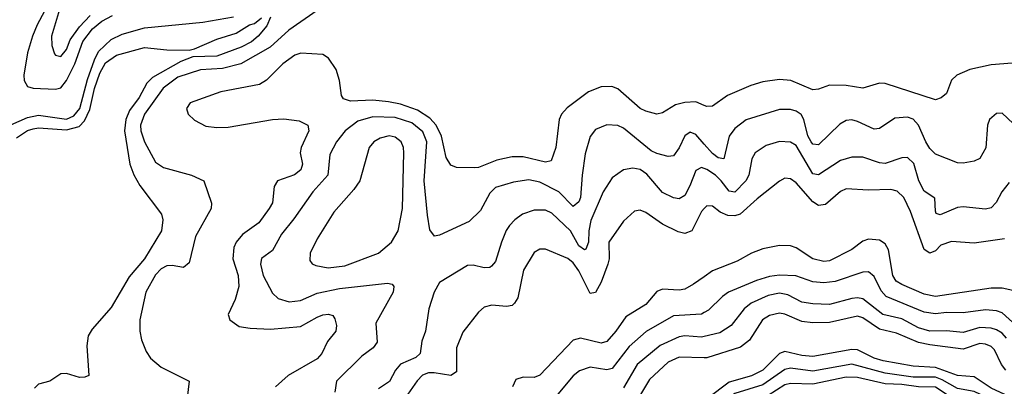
# Model space of a CAD drawing. Header units: inches. Extents: x 884549 to 1028252, y 526810 to 653624.
# Tile 876 of 1056: x 977542 to 981078, y 634932 to 636249. Entities that reach past the tile are written whole.
import ezdxf

# ---------------------------------------------------------------- set-up
doc = ezdxf.new("R2010")
doc.units = ezdxf.units.IN
doc.header["$MEASUREMENT"] = 0
doc.layers.add('A9673', color=7, linetype='Continuous')
doc.layers.add('A9683', color=7, linetype='Continuous')

msp = doc.modelspace()

# ---------------------------------------------------------------- linework, layer by layer
at = {"layer": 'A9673', "color": 5}
for points, elevation in [([(977657.7, 636330), (977604.2, 636230), (977588, 636190), (977569.7, 636129.7), (977556.3, 636050), (977557.9, 636030), (977570, 636008.9), (977590, 636002.7), (977670, 635998.9), (977690, 636004.7), (977710, 636030.1), (977740.1, 636090), (977769.2, 636170.8), (977803.7, 636216.3), (977836.4, 636243.6), (977875.5, 636264.5)], 2220), ([(977691.7, 636310), (977655.9, 636190), (977656.9, 636156.9), (977666.8, 636126.8), (977670, 636121.7), (977690, 636116.9), (977710, 636141.8), (977723.7, 636176.3), (977756.3, 636223.7), (977795.3, 636264.7)], 2240), ([(977510, 635871.1), (977570, 635897.3), (977610, 635905.8), (977710, 635891.9), (977736.3, 635903.7), (977757.5, 635930), (977785.9, 636034.1), (977810, 636105.1), (977824.9, 636135.1), (977870, 636178), (977910, 636197.5), (977990, 636219.7), (978199.5, 636240.5), (978310, 636258.8)], 2180), ([(977530, 635824.6), (977570, 635851), (977590, 635857.3), (977610, 635860.3), (977710, 635853.1), (977755.1, 635864.8), (977774.4, 635885.6), (977793.7, 635926.3), (977810, 636002.3), (977830, 636057.4), (977850, 636094.3), (977890, 636121.9), (977990, 636148.9), (978070, 636140.6), (978150, 636139.6), (978170, 636144), (978250, 636178.9), (978319.8, 636200.2), (978367.4, 636230), (978384.7, 636235.3), (978410, 636255.3)], 2160), ([(978442, 636258), (978430, 636227.3), (978398, 636190), (978374.6, 636170), (978337.6, 636150), (978250, 636118.3), (978164.1, 636115.9), (978120.6, 636099.4), (978018.8, 636041.2), (977998.5, 636021.5), (977971, 635970), (977936.8, 635923.2), (977922.5, 635890), (977918.3, 635850), (977937.8, 635730), (977952, 635692), (977973.4, 635653.4), (978051, 635550), (978055.9, 635530), (978051.3, 635490), (977990.1, 635390), (977935.4, 635324.6), (977870, 635215.1), (977802.5, 635137.5), (977787.3, 635112.7), (977783, 635077), (977790.2, 634969.8), (977775.9, 634964.1), (977756.3, 634963.7), (977710, 634977.7), (977690, 634976.2), (977650, 634949.7), (977610, 634938.7), (977594.9, 634925.1)], 2160), ([(978610, 636281.8), (978508.9, 636211.1), (978441.7, 636150), (978336.2, 636090), (978270, 636073.2), (978191.1, 636068.9), (978110, 636043), (978056.8, 636003.2), (977989.6, 635910), (977975.9, 635870), (977976.9, 635850), (977990.1, 635810), (978030, 635737.2), (978057.8, 635717.8), (978159.3, 635690), (978202.6, 635670), (978231, 635590), (978230.1, 635570), (978173.1, 635470), (978150, 635374.7), (978130, 635358.5), (978090, 635365.9), (978070, 635364.3), (978050, 635353.8), (978030, 635332.2), (977995.5, 635270), (977973.4, 635170), (977973.1, 635130), (977979.1, 635099.1), (977996.6, 635056.6), (978012.1, 635032.1), (978050, 635000.2), (978150.4, 634950), (978143.5, 634890)], 2180), ([(980000, 635941.1), (979970, 635953.3), (979930, 635951.4), (979896.7, 635943.3), (979850, 635914.6), (979830, 635909.8), (979790, 635919.9), (979770, 635930.5), (979690, 636000.6), (979668.7, 636008.7), (979630, 636007.9), (979584.8, 635990), (979507.6, 635932.4), (979487.9, 635910), (979478.6, 635890), (979467.2, 635790), (979450, 635741.7), (979430, 635737.6), (979350, 635756.6), (979310, 635756.6), (979255.6, 635744.4), (979190, 635717.4), (979176.6, 635716.6), (979110, 635718.2), (979090, 635726.2), (979073.5, 635753.5), (979056.1, 635830), (979037.7, 635870), (979014.6, 635894.6), (978970, 635924), (978910, 635945.1), (978866.4, 635953.6), (978810, 635959.8), (978730, 635956.7), (978705, 635965), (978697, 635977), (978690.3, 636030), (978678.4, 636070), (978650.8, 636110.8), (978630, 636123.6), (978551.5, 636128.5), (978530, 636122), (978487.3, 636090), (978428.8, 636031.2), (978403.6, 636016.4), (978263.7, 635990), (978153.7, 635950), (978140.7, 635930), (978147.1, 635910), (978170, 635887.6), (978210, 635866), (978250, 635861.1), (978290, 635863.3), (978450, 635890.6), (978490, 635893.3), (978545.7, 635885.7), (978576.1, 635870), (978580.5, 635850), (978553, 635790), (978549.6, 635770.4), (978556.9, 635730), (978551.3, 635710), (978528.2, 635691.8), (978467.9, 635670), (978455.6, 635650), (978449.3, 635590.7), (978437.8, 635570), (978400.5, 635519.5), (978342.3, 635477.7), (978318.7, 635450), (978311, 635430), (978307.7, 635390), (978326.5, 635330), (978328.8, 635290), (978316.2, 635243.8), (978290.2, 635190), (978296.2, 635170), (978330, 635146.5), (978370, 635140.1), (978442.8, 635137.2), (978550, 635146.7), (978610, 635180.4), (978630, 635189), (978651.2, 635191.2), (978666.1, 635186.1), (978674.1, 635174.1), (978679.5, 635150), (978677.7, 635130), (978647.1, 635092.9), (978626.5, 635050), (978610.1, 635030), (978506.1, 634970), (978460.6, 634930)], 2220), ([(980000, 635802.1), (979970, 635835.9), (979950, 635844.5), (979930, 635832), (979910, 635788.6), (979890, 635759.8), (979870, 635757.4), (979830, 635767.8), (979810, 635778.1), (979710, 635859.4), (979690, 635868.9), (979650, 635871.8), (979610, 635854.7), (979590, 635829.6), (979572.9, 635767), (979561.4, 635690), (979555.8, 635610), (979550, 635595), (979530, 635578), (979477.9, 635630), (979410, 635665.5), (979370, 635673), (979314.7, 635665.3), (979250, 635645.5), (979230, 635625.6), (979196.6, 635563.4), (979156.2, 635523.8), (979050, 635474.2), (979031.1, 635471.1), (979014.2, 635494.2), (979006.1, 635546.1), (978994.5, 635670), (979004.1, 635810), (978990, 635845.5), (978950, 635877.9), (978890, 635897.4), (978810, 635900.1), (978755.8, 635884.2), (978710.8, 635850), (978679.5, 635810), (978655.3, 635764.7), (978649, 635690), (978595.1, 635630), (978526.5, 635533.5), (978481.5, 635478.5), (978450, 635419.2), (978410, 635391), (978406.2, 635370), (978415.9, 635330), (978450, 635266), (978470, 635247.2), (978510, 635235.3), (978550, 635240.5), (978610, 635266.7), (978690, 635282.9), (978862.5, 635302.5), (978879.1, 635299.1), (978885.7, 635290), (978882.8, 635270), (978821.4, 635158.6), (978825.1, 635090), (978811, 635070), (978770, 635039.8), (978680.1, 634950), (978673.1, 634910)], 2240), ([(980000, 635714.5), (979990, 635717.9), (979970, 635707), (979948.5, 635651.5), (979930, 635617.3), (979910, 635604.7), (979890, 635608.7), (979850, 635627.5), (979793.5, 635693.5), (979770, 635710.4), (979744, 635716), (979710.6, 635709.4), (979670, 635681.2), (979637, 635630), (979592.7, 635527.3), (979585.4, 635490), (979585.1, 635450), (979575.4, 635424.6), (979570, 635421.9), (979550, 635436.1), (979520.4, 635490), (979453.2, 635553.2), (979430, 635564), (979390, 635564.9), (979347.8, 635550), (979319.5, 635530), (979301.2, 635510), (979288.7, 635491.3), (979272, 635450), (979250, 635380.5), (979236.6, 635363.4), (979230, 635358.4), (979210, 635356.8), (979170, 635367.1), (979150, 635366), (979050, 635304.4), (979030.7, 635269.3), (979011.6, 635210), (978999, 635130), (978986.6, 635093.4), (978979.8, 635050), (978964.5, 635035.5), (978909.4, 635010.6), (978891.6, 634990), (978870, 634949), (978830, 634922.2)], 2260), ([(980000, 635570), (979990, 635560.3), (979955.6, 635490), (979930, 635481.2), (979906.7, 635486.7), (979850, 635514.3), (979790, 635556.3), (979770, 635564.8), (979750, 635561.2), (979710, 635524.5), (979658.1, 635450), (979658.9, 635390), (979654, 635370), (979630, 635306.1), (979610, 635268.7), (979590, 635264.7), (979550, 635346.6), (979530, 635374.9), (979510, 635391.2), (979430, 635424), (979410, 635424.4), (979390, 635412.8), (979350.6, 635349.4), (979331, 635250), (979318.5, 635230), (979310, 635222.2), (979290, 635218.3), (979237.2, 635222.8), (979210, 635216.2), (979190, 635198), (979133.6, 635126.4), (979110.5, 635069.5), (979110, 634984.1), (979090, 634969.9), (979030, 634980.1), (979010, 634979.4), (978988.7, 634971.3), (978969, 634951), (978936.1, 634903.9)], 2280), ([(980000, 635325.3), (979961.9, 635298.1), (979930, 635281.1), (979910, 635276.9), (979850, 635281.1), (979830, 635272), (979790, 635225.9), (979718.4, 635181.6), (979682.9, 635130), (979650, 635092.2), (979630, 635086.1), (979555.8, 635104.2), (979530, 635097), (979410, 634971.9), (979390, 634963.4), (979350, 634965), (979323.5, 634956.5), (979311.5, 634930)], 2320), ([(980000, 635196.3), (979990, 635190.4), (979890, 635185.4), (979791.2, 635128.8), (979730, 635074.6), (979670, 634995.7), (979650, 634990.3), (979590, 634999.9), (979552.7, 634987.3), (979530, 634969.1), (979450, 634874.7)], 2340), ([(980000, 635110.9), (979990, 635108.7), (979930, 635113.3), (979910, 635109.9), (979841.9, 635078.1), (979759.4, 635010), (979710, 634926.3)], 2360), ([(980000, 635034.2), (979910, 635036.3), (979870, 635018.9), (979803.5, 634956.5), (979750, 634865.8)], 2380)]:
    msp.add_lwpolyline(points, dxfattribs=dict(at, elevation=elevation))
at = {"layer": 'A9673', "color": 5, "elevation": 2260}
msp.add_lwpolyline([(978868.8, 635831.2), (978836.3, 635823.7), (978814, 635810), (978797.2, 635790), (978763.5, 635670), (978741.4, 635638.6), (978670, 635557.4), (978610, 635461.7), (978584.5, 635410), (978584.1, 635384.1), (978592.1, 635372.1), (978605.6, 635365.6), (978650, 635357.9), (978710, 635364.9), (978830.8, 635410), (978877.5, 635450), (978901.4, 635490), (978916.7, 635570), (978920.8, 635770), (978919.6, 635790), (978911.8, 635810), (978890, 635827)], close=True, dxfattribs=at)
at = {"layer": 'A9683', "color": 5}
for points, elevation in [([(981135.7, 636095.7), (981030, 636087.2), (980953.4, 636070), (980906.9, 636050), (980888.3, 636031.7), (980870, 635983.5), (980851.4, 635968.6), (980830, 635960.7), (980650, 636019.2), (980630, 636021.4), (980570, 636002.6), (980510, 636012.7), (980450, 636013.5), (980410, 635999.2), (980390, 635997.4), (980311.1, 636031.1), (980270, 636034.7), (980210, 636025.5), (980167.7, 636012.3), (980083.2, 635976.8), (980030, 635938.6), (980010, 635937), (980000, 635941.1)], 2220), ([(981130, 635857), (981070, 635912.7), (981050, 635912.4), (981025, 635890), (981017, 635870), (981011.2, 635788.8), (980990.1, 635750), (980970, 635740.7), (980930, 635733.3), (980910, 635734.6), (980830, 635766), (980810, 635785.8), (980795.5, 635810), (980770, 635870.5), (980750, 635891.3), (980730, 635898.7), (980684.5, 635895.5), (980630, 635857.7), (980610, 635855.8), (980550, 635882.6), (980530, 635888.6), (980510, 635886.4), (980486.9, 635873.1), (980410, 635799.3), (980390, 635802.3), (980384.4, 635810), (980372.2, 635832.2), (980357.4, 635890), (980347.8, 635907.8), (980330, 635920.4), (980310, 635926), (980270, 635926.7), (980150.7, 635889.3), (980110, 635858.2), (980090.1, 635829.9), (980070, 635749.2), (980050, 635752.4), (980030, 635768.2), (980000, 635802.1)], 2240), ([(981095.7, 635664.3), (981069.3, 635630), (981048.1, 635591.9), (981030, 635573.5), (981010, 635568.2), (980930, 635576.3), (980910, 635573.9), (980847.2, 635547.2), (980832.8, 635552.8), (980830, 635561.2), (980827.7, 635607.7), (980790, 635633.3), (980770.9, 635670), (980752.6, 635732.6), (980730, 635753.7), (980710, 635752.7), (980650, 635732.1), (980630, 635734.2), (980570, 635755.5), (980530, 635755.2), (980490, 635742.7), (980410, 635691.1), (980390, 635694.9), (980330, 635797.3), (980310, 635809.4), (980270, 635810.9), (980222.5, 635797.5), (980183, 635770), (980171.1, 635748.9), (980160.5, 635690), (980149.1, 635670), (980110, 635629.3), (980090, 635632.4), (980061.5, 635670), (980040.1, 635690), (980010, 635711.1), (980000, 635714.5)], 2260), ([(981078.9, 635461.1), (980970, 635446.2), (980888, 635451.9), (980850, 635438.2), (980830, 635418.2), (980810, 635410.5), (980790, 635422.6), (980740.3, 635560.3), (980716.9, 635610), (980692.7, 635632.7), (980670, 635638.5), (980590, 635636.4), (980510, 635640.7), (980490, 635631.6), (980435.4, 635584.6), (980410, 635581.6), (980390, 635594.1), (980330, 635662.9), (980310, 635676.8), (980290, 635679.4), (980270, 635669), (980190, 635605.2), (980129.3, 635550), (980110, 635544.1), (980084.9, 635544.9), (980056.9, 635556.9), (980030, 635579), (980010, 635579.8), (980000, 635570)], 2280), ([(981130, 635271.6), (981070, 635284), (981030, 635284.4), (980830, 635253.7), (980790, 635262.3), (980710, 635297.3), (980689.7, 635309.7), (980677.1, 635330), (980662.1, 635422.1), (980650, 635444.1), (980630, 635457.1), (980590, 635460.2), (980570, 635453.4), (980530, 635422.9), (980450, 635382.1), (980430, 635379.5), (980389.9, 635389.9), (980330, 635428.8), (980310, 635436.3), (980270, 635437.3), (980210, 635426), (980170.2, 635410), (980118.5, 635381.5), (980030, 635346.7), (980000, 635325.3)], 2320), ([(981120.3, 635150), (981070, 635195.3), (981050, 635202.7), (981010, 635206.5), (980930, 635195.9), (980870, 635196.9), (980830, 635191.6), (980790, 635198.1), (980653.8, 635253.8), (980635.1, 635275.1), (980610, 635325.8), (980590, 635342.5), (980570, 635342.1), (980470, 635308.7), (980430, 635303.4), (980390, 635307.2), (980329.1, 635329.1), (980270, 635331.2), (980234.2, 635325.8), (980188.2, 635311.8), (980087.3, 635270), (980065.3, 635254.7), (980014.9, 635205.1), (980000, 635196.3)], 2340), ([(981085, 635105), (981070, 635123.1), (981050, 635134.9), (981030, 635140.7), (980990, 635142.9), (980930, 635125.5), (980870, 635130.9), (980810, 635129.2), (980770, 635141.7), (980710, 635173.7), (980641.5, 635190), (980570, 635246.5), (980550, 635249.6), (980530, 635246.6), (980450, 635226.1), (980390, 635227.5), (980350, 635233.7), (980300.7, 635260.7), (980270, 635266.6), (980230, 635258.1), (980168.9, 635230), (980143.6, 635210), (980097, 635150), (980056.7, 635123.3), (980000, 635110.9)], 2360), ([(981083.7, 634990), (981067.5, 635010), (981042.6, 635062.6), (981030, 635074.7), (981010, 635083), (980990, 635085.1), (980930, 635064.5), (980810, 635080.2), (980769.4, 635089.4), (980690, 635122.2), (980630, 635136.5), (980570, 635178.2), (980550, 635184), (980450, 635160.4), (980390, 635159.8), (980350, 635164), (980290, 635191.4), (980270, 635194.8), (980234.1, 635185.9), (980209.6, 635170.4), (980162.3, 635097.7), (980130, 635071.9), (980010, 635034), (980000, 635034.2)], 2380), ([(981095.5, 634895.5), (981030, 634925), (980970, 634965.5), (980910, 634970), (980830, 634999.6), (980750, 635004.1), (980643.1, 635023.1), (980610, 635033), (980550, 635062.3), (980530, 635063.3), (980390, 635039.2), (980350, 635042.7), (980290, 635056.7), (980270, 635049.2), (980210, 634989.1), (980170, 634969.2), (980090, 634946.2), (980011.8, 634888.2), (980000, 634887.9)], 2420), ([(981090, 634859.2), (981070, 634872.4), (981012.4, 634892.4), (980970, 634912.9), (980910, 634923.7), (980855.1, 634955.1), (980830, 634964.3), (980750, 634964.9), (980650, 634978.5), (980530, 635011.2), (980390, 634986.1), (980310, 634997.1), (980290, 634992.5), (980210, 634936.6), (980110, 634905.9), (980087.8, 634890), (980050.5, 634849.5), (980036.8, 634843.2), (980010, 634839.5), (980000, 634839.9)], 2440), ([(981110, 634787.3), (981050, 634841.2), (980970, 634869.6), (980910, 634880.6), (980890, 634888.9), (980830, 634928.6), (980770, 634929.4), (980710, 634938.1), (980650, 634940.3), (980550, 634963.1), (980510, 634964.3), (980390, 634939), (980310, 634942.1), (980290, 634936.6), (980230, 634899.1), (980141.4, 634878.6), (980116.8, 634863.2), (980065.4, 634810), (980037.3, 634802.7), (980000, 634800.8)], 2460)]:
    msp.add_lwpolyline(points, dxfattribs=dict(at, elevation=elevation))

doc.saveas('drawing.dxf')
